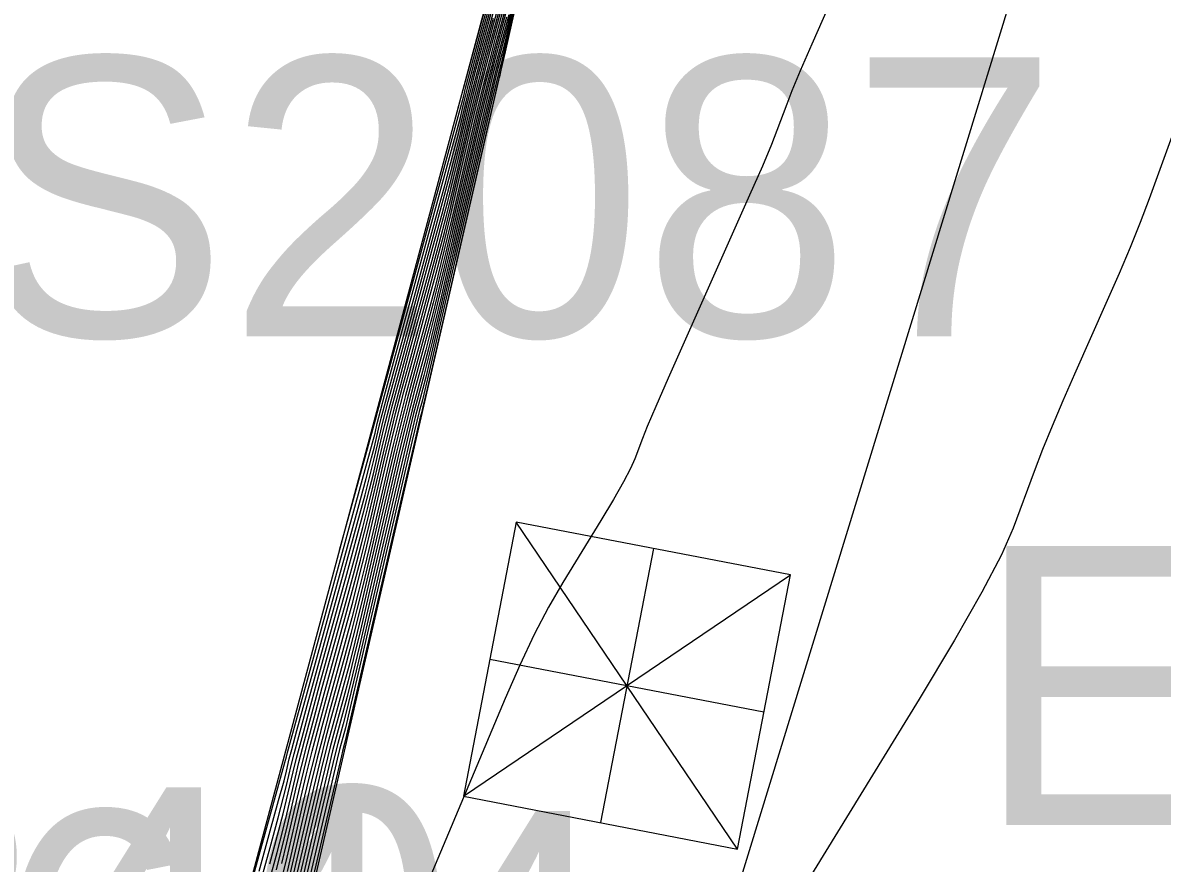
# Model space of a CAD drawing. Extents: x 1724534 to 1727318, y 657156 to 660047.
# Drawn here: x 1725574.72 to 1725591.05, y 659625.68 to 659637.71 of the extents above; entities that cross this region are included whole.
import ezdxf

# ---------------------------------------------------------------- set-up
doc = ezdxf.new("R2010")
doc.units = 0
for name, color, linetype in [('SURVEY - CONTOURS - Index with Text', 7, 'Continuous'), ('SURVEY - CONTOURS - Intermediate with optional Text', 7, 'Continuous'), ('SURVEY - DTM - Breaklines', 7, 'Continuous'), ('SURVEY - DTM - Breaklines - Points - Numbers', 7, 'Continuous'), ('SURVEY - NON-TRANSPORTATION - Features', 7, 'Continuous'), ('SURVEY - NON-TRANSPORTATION - Features - Points - Numbers', 7, 'Continuous'), ('SURVEY - UTILITIES - Fiber Optic Cable (Underground) with Text', 7, 'Continuous'), ('SURVEY - UTILITIES - Poles and Miscellaneous - Points - Elevations', 7, 'Continuous'), ('SURVEY - UTILITIES - Poles and Miscellaneous - Points - Locators', 7, 'Continuous'), ('SURVEY - UTILITIES - Poles and Miscellaneous - Points - Numbers', 7, 'Continuous'), ('SURVEY - UTILITIES - Poles and Miscellaneous with Text', 7, 'Continuous')]:
    doc.layers.add(name, color=color, linetype=linetype)

msp = doc.modelspace()

# ---------------------------------------------------------------- linework, layer by layer
at = {"layer": 'SURVEY - CONTOURS - Index with Text'}
for points in [[(1725580.952, 659636.477), (1725582.269, 659641.32), (1725582.298, 659641.43), (1725582.45, 659642.11), (1725587.77, 659666.17)], [(1725581.819, 659638.325), (1725581.654, 659637.632), (1725581.609, 659637.455), (1725581.522, 659637.133), (1725581.476, 659636.953), (1725581.305, 659636.238), (1725580.689, 659633.579), (1725580.589, 659633.158), (1725580.515, 659632.852), (1725580.466, 659632.661), (1725580.369, 659632.307), (1725580.32, 659632.117), (1725580.247, 659631.816), (1725580.026, 659630.875), (1725579.542, 659628.792), (1725579.443, 659628.374), (1725579.367, 659628.065), (1725579.316, 659627.866), (1725579.21, 659627.481), (1725579.158, 659627.284), (1725579.084, 659626.98), (1725578.865, 659626.052), (1725578.391, 659624.013)], [(1725581.711, 659638.309), (1725581.489, 659637.494), (1725581.405, 659637.176), (1725581.319, 659636.836), (1725581.23, 659636.473), (1725581.139, 659636.087), (1725580.894, 659635.028), (1725580.802, 659634.639), (1725580.711, 659634.268), (1725580.621, 659633.915), (1725580.531, 659633.58), (1725580.293, 659632.71), (1725580.204, 659632.377), (1725580.115, 659632.031), (1725580.026, 659631.671), (1725579.938, 659631.299), (1725579.704, 659630.287), (1725579.615, 659629.913), (1725579.525, 659629.547), (1725579.433, 659629.19), (1725579.339, 659628.841), (1725579.086, 659627.925), (1725578.992, 659627.579), (1725578.902, 659627.229), (1725578.814, 659626.875), (1725578.729, 659626.517), (1725578.506, 659625.558)], [(1725578.258, 659625.665), (1725578.369, 659626.076), (1725578.45, 659626.383), (1725578.5, 659626.584), (1725578.593, 659626.983), (1725578.642, 659627.181), (1725578.72, 659627.478), (1725578.826, 659627.874), (1725578.962, 659628.368), (1725579.361, 659629.817), (1725579.498, 659630.314), (1725579.607, 659630.72), (1725579.688, 659631.033), (1725579.743, 659631.255), (1725579.851, 659631.722), (1725579.904, 659631.941), (1725579.983, 659632.245), (1725580.087, 659632.636), (1725580.217, 659633.113), (1725580.597, 659634.499), (1725580.727, 659634.979), (1725580.834, 659635.379), (1725580.916, 659635.699), (1725580.974, 659635.939), (1725581.097, 659636.472), (1725581.155, 659636.708), (1725581.234, 659637.017), (1725581.334, 659637.399), (1725581.457, 659637.854)], [(1725591.183, 659636.085), (1725590.857, 659635.195), (1725590.728, 659634.854), (1725590.585, 659634.497), (1725590.429, 659634.125), (1725590.259, 659633.737), (1725589.789, 659632.683), (1725589.62, 659632.299), (1725589.468, 659631.938), (1725589.331, 659631.6), (1725589.211, 659631.285), (1725588.912, 659630.475), (1725588.744, 659630.095), (1725588.463, 659629.56), (1725588.069, 659628.871), (1725587.562, 659628.028), (1725586.06, 659625.576), (1725585.553, 659624.737), (1725585.158, 659624.06), (1725584.875, 659623.545), (1725584.705, 659623.192), (1725582.233, 659617.319), (1725581.44, 659615.386), (1725581.278, 659614.944)]]:
    msp.add_lwpolyline(points, dxfattribs=at)
at = {"layer": 'SURVEY - CONTOURS - Intermediate with optional Text'}
for points in [[(1725579.259, 659630.16), (1725579.773, 659632.028), (1725579.807, 659632.157), (1725580.931, 659636.268), (1725581.038, 659636.668), (1725581.064, 659636.78), (1725581.278, 659637.578), (1725582.164, 659640.839), (1725582.274, 659641.257), (1725582.376, 659641.704), (1725587.709, 659665.819)], [(1725577.566, 659623.842), (1725578.475, 659627.118), (1725578.497, 659627.2), (1725578.511, 659627.262), (1725578.888, 659628.634), (1725579.656, 659631.423), (1725579.766, 659631.835), (1725579.798, 659631.977), (1725579.904, 659632.374), (1725580.907, 659636.046), (1725580.984, 659636.335), (1725581.022, 659636.486), (1725581.072, 659636.703), (1725581.109, 659636.849), (1725581.292, 659637.533), (1725582.021, 659640.216), (1725582.209, 659640.92), (1725582.25, 659641.085), (1725582.408, 659641.778), (1725586.655, 659660.976)], [(1725582.438, 659640.868), (1725581.662, 659637.505), (1725581.568, 659637.113), (1725581.534, 659636.989), (1725581.437, 659636.583), (1725580.54, 659632.713), (1725580.44, 659632.293), (1725580.399, 659632.145), (1725580.299, 659631.73), (1725579.41, 659627.905), (1725579.341, 659627.615), (1725579.307, 659627.476), (1725579.259, 659627.304), (1725579.225, 659627.165), (1725579.055, 659626.447), (1725578.379, 659623.539)], [(1725587.322, 659640.343), (1725586.025, 659637.409), (1725585.86, 659637.027), (1725585.741, 659636.741), (1725585.666, 659636.551), (1725585.526, 659636.17), (1725585.448, 659635.972), (1725585.317, 659635.663), (1725585.134, 659635.244), (1725583.967, 659632.625), (1725583.789, 659632.218), (1725583.665, 659631.93), (1725583.597, 659631.761), (1725583.489, 659631.468), (1725583.428, 659631.33), (1725583.326, 659631.137), (1725583.184, 659630.888), (1725583.001, 659630.584), (1725582.458, 659629.698), (1725582.254, 659629.345), (1725582.048, 659628.95), (1725581.841, 659628.513), (1725581.631, 659628.035), (1725577.136, 659617.356)], [(1725578.354, 659625.58), (1725578.438, 659625.909), (1725578.503, 659626.174), (1725578.647, 659626.797), (1725578.711, 659627.059), (1725578.793, 659627.379), (1725578.893, 659627.756), (1725579.011, 659628.191), (1725579.352, 659629.427), (1725579.472, 659629.864), (1725579.574, 659630.251), (1725579.659, 659630.585), (1725579.727, 659630.868), (1725579.886, 659631.553), (1725579.953, 659631.833), (1725580.036, 659632.159), (1725580.134, 659632.532), (1725580.247, 659632.952), (1725580.571, 659634.132), (1725580.685, 659634.554), (1725580.785, 659634.935), (1725580.87, 659635.275), (1725580.942, 659635.574), (1725581.114, 659636.318), (1725581.185, 659636.614), (1725581.268, 659636.945), (1725581.363, 659637.31), (1725581.47, 659637.71), (1725581.773, 659638.822)], [(1725578.432, 659625.672), (1725578.504, 659625.968), (1725578.675, 659626.704), (1725578.745, 659626.998), (1725578.829, 659627.329), (1725578.926, 659627.697), (1725579.036, 659628.102), (1725579.348, 659629.232), (1725579.459, 659629.64), (1725579.558, 659630.016), (1725579.644, 659630.361), (1725579.719, 659630.674), (1725579.903, 659631.468), (1725579.978, 659631.779), (1725580.062, 659632.117), (1725580.157, 659632.481), (1725580.263, 659632.871), (1725580.558, 659633.948), (1725580.663, 659634.341), (1725580.76, 659634.713), (1725580.848, 659635.063), (1725580.926, 659635.392), (1725581.122, 659636.241), (1725581.2, 659636.567), (1725581.285, 659636.909), (1725581.377, 659637.265), (1725581.476, 659637.638), (1725581.752, 659638.651)], [(1725578.426, 659625.435), (1725578.505, 659625.763), (1725578.702, 659626.61), (1725578.78, 659626.936), (1725578.865, 659627.279), (1725578.959, 659627.638), (1725579.061, 659628.013), (1725579.343, 659629.037), (1725579.446, 659629.415), (1725579.541, 659629.781), (1725579.63, 659630.137), (1725579.712, 659630.481), (1725579.921, 659631.383), (1725580.002, 659631.725), (1725580.088, 659632.074), (1725580.18, 659632.429), (1725580.278, 659632.79), (1725580.544, 659633.764), (1725580.642, 659634.128), (1725580.736, 659634.491), (1725580.825, 659634.851), (1725580.91, 659635.21), (1725581.131, 659636.164), (1725581.215, 659636.52), (1725581.302, 659636.872), (1725581.391, 659637.221), (1725581.483, 659637.566), (1725581.732, 659638.48)], [(1725581.789, 659638.125), (1725581.626, 659637.433), (1725581.589, 659637.284), (1725581.528, 659637.061), (1725581.49, 659636.909), (1725581.32, 659636.191), (1725580.666, 659633.367), (1725580.494, 659632.639), (1725580.453, 659632.477), (1725580.384, 659632.226), (1725580.343, 659632.065), (1725580.173, 659631.348), (1725579.528, 659628.568), (1725579.354, 659627.84), (1725579.311, 659627.671), (1725579.234, 659627.392), (1725579.191, 659627.225), (1725579.02, 659626.508), (1725578.385, 659623.776)], [(1725581.691, 659638.138), (1725581.496, 659637.422), (1725581.419, 659637.132), (1725581.336, 659636.8), (1725581.245, 659636.426), (1725580.78, 659634.427), (1725580.687, 659634.046), (1725580.6, 659633.703), (1725580.518, 659633.396), (1725580.308, 659632.629), (1725580.227, 659632.325), (1725580.141, 659631.988), (1725580.051, 659631.617), (1725579.956, 659631.214), (1725579.696, 659630.094), (1725579.601, 659629.689), (1725579.508, 659629.312), (1725579.42, 659628.965), (1725579.334, 659628.646), (1725579.111, 659627.836), (1725579.026, 659627.52), (1725578.938, 659627.179), (1725578.848, 659626.814), (1725578.756, 659626.424), (1725578.507, 659625.352)], [(1725576.171, 659618.372), (1725578.262, 659625.903), (1725578.377, 659626.324), (1725578.456, 659626.62), (1725578.499, 659626.79), (1725578.566, 659627.076), (1725578.607, 659627.243), (1725578.793, 659627.933), (1725579.511, 659630.539), (1725579.623, 659630.954), (1725579.703, 659631.257), (1725579.75, 659631.448), (1725579.833, 659631.807), (1725579.88, 659631.995), (1725579.957, 659632.288), (1725580.202, 659633.194), (1725580.748, 659635.192), (1725580.858, 659635.601), (1725580.939, 659635.911), (1725580.99, 659636.121), (1725581.089, 659636.549), (1725581.139, 659636.755), (1725581.217, 659637.054), (1725581.451, 659637.926)], [(1725578.106, 659625.563), (1725578.266, 659626.141), (1725578.385, 659626.572), (1725578.462, 659626.857), (1725578.498, 659626.995), (1725578.538, 659627.169), (1725578.573, 659627.304), (1725578.647, 659627.578), (1725578.76, 659627.992), (1725578.912, 659628.546), (1725579.371, 659630.207), (1725579.524, 659630.764), (1725579.639, 659631.189), (1725579.717, 659631.481), (1725579.758, 659631.641), (1725579.816, 659631.892), (1725579.855, 659632.049), (1725579.93, 659632.331), (1725580.041, 659632.74), (1725580.187, 659633.274), (1725580.623, 659634.867), (1725580.77, 659635.405), (1725580.882, 659635.823), (1725580.961, 659636.123), (1725581.006, 659636.303), (1725581.081, 659636.626), (1725581.124, 659636.802), (1725581.2, 659637.09), (1725581.306, 659637.488), (1725581.444, 659637.998)], [(1725581.67, 659637.967), (1725581.502, 659637.349), (1725581.433, 659637.087), (1725581.353, 659636.764), (1725581.26, 659636.379), (1725581.156, 659635.933), (1725580.757, 659634.215), (1725580.663, 659633.824), (1725580.579, 659633.49), (1725580.505, 659633.212), (1725580.323, 659632.548), (1725580.25, 659632.273), (1725580.168, 659631.945), (1725580.075, 659631.563), (1725579.586, 659629.464), (1725579.492, 659629.078), (1725579.407, 659628.74), (1725579.329, 659628.451), (1725579.135, 659627.747), (1725579.059, 659627.461), (1725578.975, 659627.129), (1725578.883, 659626.753), (1725578.783, 659626.331), (1725578.509, 659625.147)], [(1725578.253, 659625.427), (1725578.362, 659625.828), (1725578.444, 659626.146), (1725578.501, 659626.379), (1725578.62, 659626.89), (1725578.676, 659627.12), (1725578.756, 659627.429), (1725578.86, 659627.815), (1725578.987, 659628.279), (1725579.357, 659629.622), (1725579.485, 659630.089), (1725579.59, 659630.485), (1725579.674, 659630.809), (1725579.735, 659631.061), (1725579.868, 659631.638), (1725579.929, 659631.887), (1725580.009, 659632.202), (1725580.111, 659632.584), (1725580.232, 659633.032), (1725580.584, 659634.316), (1725580.706, 659634.766), (1725580.809, 659635.157), (1725580.893, 659635.487), (1725580.958, 659635.757), (1725581.106, 659636.395), (1725581.17, 659636.661), (1725581.251, 659636.981), (1725581.349, 659637.355), (1725581.464, 659637.782)], [(1725581.682, 659637.831), (1725581.629, 659637.626), (1725581.515, 659637.205), (1725581.461, 659636.998), (1725581.387, 659636.691), (1725581.172, 659635.779), (1725580.712, 659633.791), (1725580.614, 659633.38), (1725580.536, 659633.064), (1725580.479, 659632.845), (1725580.354, 659632.387), (1725580.297, 659632.169), (1725580.22, 659631.859), (1725580.124, 659631.455), (1725579.557, 659629.016), (1725579.459, 659628.608), (1725579.38, 659628.29), (1725579.32, 659628.061), (1725579.185, 659627.57), (1725579.125, 659627.343), (1725579.047, 659627.029), (1725578.952, 659626.63), (1725578.397, 659624.25)], [(1725581.65, 659637.797), (1725581.509, 659637.277), (1725581.447, 659637.043), (1725581.37, 659636.727), (1725581.275, 659636.332), (1725580.846, 659634.481), (1725580.734, 659634.003), (1725580.638, 659633.602), (1725580.557, 659633.277), (1725580.492, 659633.029), (1725580.338, 659632.468), (1725580.273, 659632.221), (1725580.194, 659631.902), (1725580.1, 659631.509), (1725579.572, 659629.24), (1725579.476, 659628.843), (1725579.394, 659628.515), (1725579.325, 659628.256), (1725579.16, 659627.659), (1725579.092, 659627.402), (1725579.011, 659627.079), (1725578.917, 659626.691), (1725578.403, 659624.487)], [(1725581.729, 659637.726), (1725581.63, 659637.297), (1725581.569, 659637.035), (1725581.548, 659636.942), (1725581.541, 659636.917), (1725581.518, 659636.82), (1725581.454, 659636.546), (1725581.35, 659636.097), (1725581.206, 659635.472), (1725580.516, 659632.491), (1725580.451, 659632.213), (1725580.427, 659632.109), (1725580.414, 659632.065), (1725580.39, 659631.962), (1725580.326, 659631.687), (1725580.222, 659631.24), (1725580.078, 659630.621), (1725579.642, 659628.74), (1725579.499, 659628.12), (1725579.394, 659627.67), (1725579.328, 659627.39), (1725579.302, 659627.281), (1725579.284, 659627.215), (1725579.089, 659626.385), (1725578.947, 659625.773), (1725578.373, 659623.302)]]:
    msp.add_lwpolyline(points, dxfattribs=at)
at = {"layer": 'SURVEY - DTM - Breaklines'}
msp.add_lwpolyline([(1725548.52, 659521.481), (1725556.845, 659545.065), (1725562.116, 659569.482), (1725564.828, 659594.513), (1725575.937, 659617.765), (1725582.317, 659641.569), (1725587.744, 659666.22), (1725593.428, 659690.724), (1725599.084, 659714.698), (1725604.574, 659739.361), (1725605.919, 659744.429), (1725611.764, 659762.844), (1725613.112, 659786.858), (1725615.798, 659788.854), (1725620.104, 659809.038)], dxfattribs=at)
at = {"layer": 'SURVEY - NON-TRANSPORTATION - Features'}
msp.add_lwpolyline([(1725569.664, 659593.303), (1725577.056, 659617.422), (1725582.603, 659641.503), (1725588.069, 659666.147), (1725593.908, 659690.609), (1725599.872, 659714.501), (1725606.018, 659738.998), (1725607.394, 659744.026), (1725612.585, 659762.615), (1725617.711, 659786.227), (1725616.679, 659788.487), (1725620.281, 659809.007)], dxfattribs=at)
at = {"layer": 'SURVEY - UTILITIES - Fiber Optic Cable (Underground) with Text'}
msp.add_lwpolyline([(1725620.739, 659775.717), (1725611.515, 659729.876), (1725595.678, 659670.817), (1725588.852, 659637.987), (1725579.945, 659608.985), (1725572.052, 659574.699), (1725561.954, 659530.586), (1725538.949, 659448.715), (1725526.808, 659392.271), (1725505.744, 659313.434), (1725493.556, 659248.407)], dxfattribs=at)
at = {"layer": 'SURVEY - UTILITIES - Poles and Miscellaneous - Points - Locators'}
for p, q in [((1725583.755, 659630.185), (1725582.997, 659626.257)), ((1725581.412, 659628.6), (1725585.34, 659627.842))]:
    msp.add_line(p, q, dxfattribs=at)
at = {"layer": 'SURVEY - UTILITIES - Poles and Miscellaneous with Text'}
for p, q in [((1725584.961, 659625.879), (1725581.791, 659630.563)), ((1725581.034, 659626.636), (1725585.718, 659629.806)), ((1725583.376, 659628.221), (1725583.376, 659628.221))]:
    msp.add_line(p, q, dxfattribs=at)
msp.add_lwpolyline([(1725581.034, 659626.636), (1725584.961, 659625.879), (1725585.718, 659629.806), (1725581.791, 659630.563), (1725581.034, 659626.636)], dxfattribs=at)

# ---------------------------------------------------------------- texts
at = {"layer": 'SURVEY - DTM - Breaklines - Points - Numbers'}
msp.add_text('S340', height=4, dxfattribs=at).set_placement((1725568.428, 659622.765))
at = {"layer": 'SURVEY - NON-TRANSPORTATION - Features - Points - Numbers'}
msp.add_text('S1644', height=4, dxfattribs=at).set_placement((1725567.768, 659622.422))
at = {"layer": 'SURVEY - UTILITIES - Poles and Miscellaneous - Points - Elevations'}
msp.add_text('EL-545.84', height=4, dxfattribs=at).set_placement((1725588.376, 659626.221))
at = {"layer": 'SURVEY - UTILITIES - Poles and Miscellaneous - Points - Numbers'}
msp.add_text('S2087', height=4, dxfattribs=at).set_placement((1725574.088, 659633.221))

doc.saveas('drawing.dxf')
